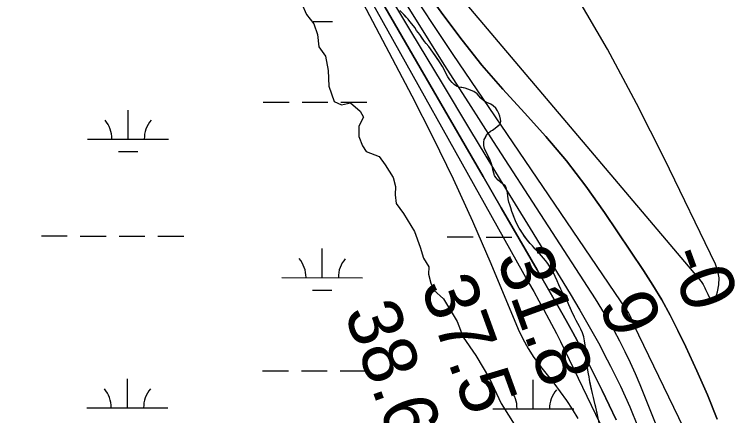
# Model space of a CAD drawing. Extents: x 3172297 to 3210190, y 958463 to 983887.
# Drawn here: x 3196435 to 3197314, y 977787 to 978284 of the extents above; entities that cross this region are included whole.
import ezdxf

# ---------------------------------------------------------------- set-up
doc = ezdxf.new("R2010")
doc.units = 0
for name, color, linetype in [('V-RIVR-EDGE', 7, 'Continuous'), ('V-RIVR-RANG', 7, 'Continuous'), ('V-SITE-VEGE', 7, 'Continuous'), ('V-TOPO-DPTH', 7, 'Continuous'), ('V-TOPO-MINR', 7, 'Continuous'), ('V-TOPO-WATR', 7, 'Continuous'), ('V-WETL-SWMP', 7, 'Continuous')]:
    doc.layers.add(name, color=color, linetype=linetype)

msp = doc.modelspace()

# ---------------------------------------------------------------- linework, layer by layer
at = {"layer": 'V-RIVR-EDGE'}
msp.add_lwpolyline([(3196789.92, 978297.62), (3196796.14, 978283.39), (3196805.21, 978271.99), (3196809.72, 978258.62), (3196811.39, 978243.26), (3196819.89, 978231.87), (3196823.26, 978213.95), (3196824.06, 978194.61), (3196830.55, 978175.55), (3196839.64, 978171.55), (3196850.74, 978174.08), (3196862.65, 978163.81), (3196866.61, 978156.13), (3196860.9, 978145.06), (3196861.15, 978132.26), (3196865.39, 978120.88), (3196869.92, 978113.76), (3196886.11, 978107.75), (3196893.48, 978097.5), (3196903.67, 978081.55), (3196906.2, 978070.46), (3196905.89, 978060.22), (3196907, 978049.42), (3196916.07, 978036.88), (3196929.95, 978014.67), (3196936.72, 977995.32), (3196940.95, 977981.67), (3196947.47, 977971.13), (3196947.16, 977962.04), (3196950.26, 977950.66), (3196953.65, 977942.12), (3196965.85, 977931.57), (3196982.55, 977903.1), (3196990.18, 977883.75), (3197005.76, 977861.25), (3197022.46, 977832.78), (3197037.17, 977801.75), (3197055.01, 977772.71)], dxfattribs=at)
at = {"layer": 'V-SITE-VEGE'}
for p, q in [((3196916.51, 978283.52), (3196911.59, 978288.58)), ((3196922, 978277.5), (3196916.51, 978283.52)), ((3196924.22, 978274.92), (3196922, 978277.5)), ((3196930.11, 978267.18), (3196924.22, 978274.92)), ((3196932.52, 978263.64), (3196930.11, 978267.18)), ((3196936.29, 978258.67), (3196932.52, 978263.64)), ((3196942.18, 978250.06), (3196936.29, 978258.67)), ((3196944.3, 978247.67), (3196942.18, 978250.06)), ((3196947.58, 978243.66), (3196944.3, 978247.67)), ((3196952.69, 978236.67), (3196947.58, 978243.66)), ((3196961.77, 978223.77), (3196952.69, 978236.67)), ((3196964.57, 978218.88), (3196961.77, 978223.77)), ((3196967.19, 978213.52), (3196964.57, 978218.88)), ((3196971.06, 978206.44), (3196967.19, 978213.52)), ((3196973.67, 978202.42), (3196971.06, 978206.44)), ((3196976.27, 978199.08), (3196973.67, 978202.42)), ((3196978.97, 978196.59), (3196976.27, 978199.08)), ((3196981.76, 978194.88), (3196978.97, 978196.59)), ((3196984.83, 978193.65), (3196981.76, 978194.88)), ((3196992.42, 978192.34), (3196984.83, 978193.65)), ((3196995.88, 978191.1), (3196992.42, 978192.34)), ((3197003.37, 978188.07), (3196995.88, 978191.1)), ((3197007.22, 978185.4), (3197003.37, 978188.07)), ((3197011.76, 978179.86), (3197007.22, 978185.4)), ((3197015.03, 978176.8), (3197011.76, 978179.86)), ((3197017.92, 978174.99), (3197015.03, 978176.8)), ((3197021.28, 978173.86), (3197017.92, 978174.99)), ((3197024.26, 978172.53), (3197021.28, 978173.86)), ((3197027.34, 978170.24), (3197024.26, 978172.53)), ((3197030.33, 978167.28), (3197027.34, 978170.24)), ((3197032.36, 978164.21), (3197030.33, 978167.28)), ((3197034, 978160.67), (3197032.36, 978164.21)), ((3197035.26, 978157.51), (3197034, 978160.67)), ((3197036.43, 978153.97), (3197035.26, 978157.51)), ((3197036.83, 978150.8), (3197036.43, 978153.97)), ((3197029.48, 978142.71), (3197035.69, 978147.73)), ((3197035.69, 978147.73), (3197036.83, 978150.8)), ((3197019.06, 978133.84), (3197021.16, 978136.53)), ((3197021.16, 978136.53), (3197023.74, 978138.85)), ((3197023.74, 978138.85), (3197026.42, 978140.4)), ((3197026.42, 978140.4), (3197029.48, 978142.71)), ((3197015.65, 978125.48), (3197016.02, 978128.55)), ((3197016.02, 978128.55), (3197019.06, 978133.84)), ((3197015.76, 978121.07), (3197015.65, 978125.48)), ((3197016.54, 978117.52), (3197015.76, 978121.07)), ((3197018.29, 978113.69), (3197016.54, 978117.52)), ((3197020.22, 978110.05), (3197018.29, 978113.69)), ((3197022.84, 978104.12), (3197020.22, 978110.05)), ((3197025.07, 978098.66), (3197022.84, 978104.12)), ((3197026.24, 978094.35), (3197025.07, 978098.66)), ((3197027.81, 978087.16), (3197026.24, 978094.35)), ((3197028.88, 978084.19), (3197027.81, 978087.16)), ((3197030.52, 978081.51), (3197028.88, 978084.19)), ((3197033.32, 978078.45), (3197030.52, 978081.51)), ((3197038.81, 978073.87), (3197033.32, 978078.45)), ((3197041.5, 978072.06), (3197038.81, 978073.87)), ((3197043.43, 978069.29), (3197041.5, 978072.06)), ((3197044.9, 978062.67), (3197043.43, 978069.29)), ((3197045.6, 978055), (3197044.9, 978062.67)), ((3197046.58, 978051.27), (3197045.6, 978055)), ((3197047.65, 978047.72), (3197046.58, 978051.27)), ((3197049.11, 978043.89), (3197047.65, 978047.72)), ((3197050.38, 978039.67), (3197049.11, 978043.89)), ((3197054.06, 978030.1), (3197050.38, 978039.67)), ((3197055.81, 978026.07), (3197054.06, 978030.1)), ((3197059.39, 978018.99), (3197055.81, 978026.07)), ((3197063.35, 978012.48), (3197059.39, 978018.99)), ((3197067.99, 978005.89), (3197063.35, 978012.48)), ((3197073, 977999.86), (3197067.99, 978005.89)), ((3197086.79, 977984.77), (3197073, 977999.86)), ((3197092.09, 977978.65), (3197086.79, 977984.77)), ((3197094.7, 977975.02), (3197092.09, 977978.65)), ((3197100.11, 977966.6), (3197094.7, 977975.02)), ((3197102.24, 977962.68), (3197100.11, 977966.6)), ((3197103.98, 977959.04), (3197102.24, 977962.68)), ((3197106.4, 977953.68), (3197103.98, 977959.04)), ((3197108.54, 977948.5), (3197106.4, 977953.68)), ((3197110.96, 977943.43), (3197108.54, 977948.5)), ((3197113.47, 977938.36), (3197110.96, 977943.43)), ((3197119.09, 977927.93), (3197113.47, 977938.36)), ((3197120.93, 977923.91), (3197119.09, 977927.93)), ((3197124.03, 977916.53), (3197120.93, 977923.91)), ((3197127.9, 977908.49), (3197124.03, 977916.53)), ((3197129.94, 977904.57), (3197127.9, 977908.49)), ((3197134, 977897.2), (3197129.94, 977904.57)), ((3197135.64, 977893.85), (3197134, 977897.2)), ((3197137.78, 977889.15), (3197135.64, 977893.85)), ((3197139.14, 977884.46), (3197137.78, 977889.15)), ((3197140.22, 977879.48), (3197139.14, 977884.46)), ((3197141.01, 977874.2), (3197140.22, 977879.48)), ((3197141.31, 977871.04), (3197141.01, 977874.2)), ((3197142, 977865.96), (3197141.31, 977871.04)), ((3197143.21, 977854.45), (3197142, 977865.96)), ((3197143.72, 977847.35), (3197143.21, 977854.45)), ((3197144.22, 977843.23), (3197143.72, 977847.35)), ((3197144.91, 977838.44), (3197144.22, 977843.23)), ((3197145.69, 977834.6), (3197144.91, 977838.44)), ((3197146.19, 977831.54), (3197145.69, 977834.6)), ((3197149.82, 977814.19), (3197146.19, 977831.54)), ((3197151.28, 977809.01), (3197149.82, 977814.19)), ((3197152.06, 977805.37), (3197151.28, 977809.01)), ((3197154.11, 977797.13), (3197152.06, 977805.37)), ((3197158.92, 977774.22), (3197154.11, 977797.13))]:
    msp.add_line(p, q, dxfattribs=at)
at = {"layer": 'V-TOPO-DPTH'}
for points in [[(3197179.3, 977781.72), (3197162.08, 977818.06), (3197136.92, 977868.09), (3197131.31, 977879.02), (3197125.58, 977889.88), (3197119.67, 977900.64), (3197113.63, 977911.34), (3197081.55, 977967.14), (3197059.37, 978005.69), (3197037.16, 978044.22), (3197014.93, 978082.73), (3196992.68, 978121.24), (3196849.3, 978369.08), (3196838.95, 978386.82), (3196828.51, 978404.51), (3196817.93, 978422.11), (3196807.27, 978439.67), (3196672, 978660.45), (3196633.51, 978723.2), (3196594.97, 978785.92), (3196556.36, 978848.6), (3196517.7, 978911.24), (3196440.32, 979036.5), (3196451.31, 979043.63)], [(3196931.97, 978329.6), (3196965, 978283.55), (3196988.74, 978251.86), (3197013.34, 978220.87), (3197039.2, 978190.93), (3197065.9, 978161.69), (3197092.45, 978132.34), (3197117.95, 978102.15), (3197141.88, 978070.7), (3197164.76, 978038.41), (3197213.1, 977966.36), (3197224.65, 977948.32), (3197235.69, 977929.98), (3197245.94, 977911.19), (3197255.66, 977892.1), (3197265.39, 977871.96), (3197279.1, 977842.37), (3197292.16, 977812.51), (3197304.26, 977782.25)], [(3197304.26, 977782.25), (3197292.16, 977812.51), (3197279.1, 977842.37), (3197265.39, 977871.96), (3197255.66, 977892.1), (3197245.94, 977911.19), (3197235.69, 977929.98), (3197224.65, 977948.32), (3197213.1, 977966.36), (3197164.76, 978038.41), (3197141.88, 978070.7), (3197117.95, 978102.15), (3197092.45, 978132.34), (3197065.9, 978161.69), (3197039.2, 978190.93), (3197013.34, 978220.87), (3196988.74, 978251.86), (3196965, 978283.55), (3196931.97, 978329.6)], [(3196906.25, 978317.87), (3196936.16, 978269.74), (3196966.27, 978221.74), (3196996.68, 978173.93), (3197027.29, 978126.25), (3197153.41, 977931.18), (3197161.35, 977918.52), (3197169.04, 977905.72), (3197176.37, 977892.71), (3197183.47, 977879.55), (3197190.18, 977866.2), (3197196.62, 977852.73), (3197202.65, 977839.07), (3197208.42, 977825.29), (3197261.41, 977693.16)], [(3196906.25, 978317.87), (3196936.16, 978269.74), (3196966.27, 978221.74), (3196996.68, 978173.93), (3197027.29, 978126.25), (3197153.41, 977931.18), (3197161.35, 977918.52), (3197169.04, 977905.72), (3197176.37, 977892.71), (3197183.47, 977879.55), (3197190.18, 977866.2), (3197196.62, 977852.73), (3197202.65, 977839.07), (3197208.42, 977825.29), (3197261.41, 977693.16)]]:
    msp.add_lwpolyline(points, dxfattribs=at)
at = {"layer": 'V-TOPO-MINR'}
for points in [[(3196434.82, 979032.93), (3196531.47, 978875.93), (3196579.7, 978797.37), (3196627.81, 978718.73), (3196675.73, 978639.98), (3196723.52, 978561.15), (3196804.18, 978427.74), (3196812.39, 978414), (3196820.5, 978400.21), (3196828.47, 978386.32), (3196836.34, 978372.39), (3197071.07, 977951.65), (3197077.33, 977940.35), (3197083.55, 977929.02), (3197089.71, 977917.67), (3197095.83, 977906.29), (3197105.4, 977888.37), (3197106.69, 977885.92), (3197107.95, 977883.47), (3197109.19, 977880.99), (3197110.41, 977878.51), (3197170.4, 977754.28)], [(3196440.32, 979036.5), (3196517.7, 978911.24), (3196556.36, 978848.6), (3196594.97, 978785.92), (3196633.51, 978723.2), (3196672, 978660.45), (3196807.27, 978439.67), (3196817.93, 978422.11), (3196828.51, 978404.51), (3196838.95, 978386.82), (3196849.3, 978369.08), (3196992.68, 978121.24), (3197014.93, 978082.73), (3197037.16, 978044.22), (3197059.37, 978005.69), (3197081.55, 977967.14), (3197113.63, 977911.34), (3197119.67, 977900.64), (3197125.58, 977889.88), (3197131.31, 977879.02), (3197136.92, 977868.09), (3197162.08, 977818.06), (3197179.3, 977781.72)], [(3196896.47, 978411.8), (3197284.54, 977952.72), (3197286.89, 977948.97), (3197288.94, 977945.04), (3197289.87, 977943.02), (3197291.71, 977938.98), (3197292.6, 977936.95), (3197294.94, 977931.59), (3197296.84, 977929.94), (3197298.68, 977929.29), (3197300.44, 977930.13), (3197302.14, 977931.98), (3197304.62, 977939.85), (3197306.28, 977948.6), (3197306.64, 977957.27), (3197305.03, 977965.78), (3197302.1, 977974.2), (3197238.87, 978104.79), (3197204.4, 978173.06), (3197168.45, 978240.5), (3197130.26, 978306.71)], [(3196825.39, 978375.14), (3196926.54, 978182.64), (3196952.57, 978131.49), (3196977.69, 978079.9), (3197001.44, 978027.68), (3197024.29, 977975.02), (3197058.22, 977893.9), (3197063.91, 977881.78), (3197070.25, 977870.05), (3197077.56, 977858.89), (3197085.53, 977848.13), (3197085.81, 977847.78), (3197094.03, 977837.41), (3197102.1, 977826.93), (3197109.96, 977816.29), (3197117.68, 977805.54), (3197125.02, 977794.55), (3197131.99, 977783.35)], [(3196863.5, 978365.61), (3196926.24, 978260.71), (3196962.68, 978200.01), (3196999.24, 978139.39), (3197035.98, 978078.88), (3197072.86, 978018.45), (3197122.33, 977937.65), (3197134.34, 977917.54), (3197146.03, 977897.27), (3197157.27, 977876.74), (3197168.2, 977856.03), (3197172.29, 977848.07), (3197184.53, 977823.03), (3197196.07, 977797.69), (3197206.58, 977771.91)], [(3196931.97, 978329.6), (3196965, 978283.55), (3196988.74, 978251.86), (3197013.34, 978220.87), (3197039.2, 978190.93), (3197065.9, 978161.69), (3197092.45, 978132.34), (3197117.95, 978102.15), (3197141.88, 978070.7), (3197164.76, 978038.41), (3197213.1, 977966.36), (3197224.65, 977948.32), (3197235.69, 977929.98), (3197245.94, 977911.19), (3197255.66, 977892.1), (3197265.39, 977871.96), (3197279.1, 977842.37), (3197292.16, 977812.51), (3197304.26, 977782.25)], [(3196936.47, 978295.48), (3196956.86, 978264.72), (3196977.43, 978234.08), (3197192.02, 977917.53), (3197192.89, 977916.21), (3197194.52, 977913.51), (3197196.01, 977910.72), (3197197.38, 977907.88), (3197198.03, 977906.44), (3197200.04, 977901.79), (3197201.7, 977898.03), (3197203.39, 977894.28), (3197205.12, 977890.56), (3197206.89, 977886.85), (3197268.86, 977758.97)]]:
    msp.add_lwpolyline(points, dxfattribs=at)
at = {"layer": 'V-TOPO-WATR'}
msp.add_lwpolyline([(3196906.25, 978317.87), (3196936.16, 978269.74), (3196966.27, 978221.74), (3196996.68, 978173.93), (3197027.29, 978126.25), (3197153.41, 977931.18), (3197161.35, 977918.52), (3197169.04, 977905.72), (3197176.37, 977892.71), (3197183.47, 977879.55), (3197190.18, 977866.2), (3197196.62, 977852.73), (3197202.65, 977839.07), (3197208.42, 977825.29), (3197261.41, 977693.16)], dxfattribs=at)
at = {"layer": 'V-WETL-SWMP'}
for p, q in [((3196804.48, 978274.94), (3196828.48, 978274.88)), ((3196742.83, 978175.09), (3196774.83, 978175.01)), ((3196790.83, 978174.97), (3196822.83, 978174.89)), ((3196838.83, 978174.85), (3196870.82, 978174.77)), ((3196575.65, 978129.07), (3196575.74, 978165.07)), ((3196525.65, 978129.19), (3196625.65, 978128.95)), ((3196563.61, 978113.67), (3196587.61, 978113.61)), ((3196468.51, 978009.26), (3196500.51, 978009.18)), ((3196516.51, 978009.14), (3196548.51, 978009.07)), ((3196564.51, 978009.03), (3196596.51, 978008.95)), ((3196612.51, 978008.91), (3196644.51, 978008.83)), ((3196970.41, 978008.02), (3197002.41, 978007.94)), ((3197018.41, 978007.9), (3197050.41, 978007.82)), ((3197066.41, 978007.78), (3197066.63, 978007.78)), ((3196815.7, 977957.66), (3196815.78, 977993.66)), ((3196765.7, 977957.79), (3196865.7, 977957.54)), ((3196803.66, 977942.26), (3196827.66, 977942.2)), ((3196742, 977842.41), (3196774, 977842.33)), ((3196790, 977842.29), (3196822, 977842.21)), ((3196838, 977842.18), (3196870, 977842.1)), ((3196574.82, 977796.4), (3196574.91, 977832.4)), ((3197076.73, 977795.15), (3197076.82, 977831.15)), ((3196524.82, 977796.52), (3196624.82, 977796.27)), ((3197026.73, 977795.28), (3197126.73, 977795.03))]:
    msp.add_line(p, q, dxfattribs=at)
msp.add_lwpolyline([(3197156.56, 977785.44), (3197155.68, 977789.84), (3197154.11, 977797.13), (3197153.33, 977800.29), (3197152.06, 977805.37), (3197151.28, 977809.01), (3197149.82, 977814.19), (3197149.13, 977817.35), (3197147.95, 977822.81), (3197147.27, 977826.17), (3197146.19, 977831.53), (3197145.69, 977834.6), (3197144.91, 977838.44), (3197144.22, 977843.23), (3197143.72, 977847.35), (3197143.42, 977850.8), (3197143.21, 977854.45), (3197142.81, 977858.38), (3197142.4, 977862.31), (3197142, 977865.96), (3197141.31, 977871.04), (3197141.01, 977874.2), (3197140.22, 977879.48), (3197139.14, 977884.46), (3197137.77, 977889.16), (3197135.64, 977893.85), (3197134, 977897.2), (3197131.97, 977900.83), (3197129.94, 977904.57), (3197127.9, 977908.49), (3197125.77, 977912.89), (3197124.03, 977916.53), (3197122.87, 977919.31), (3197120.93, 977923.91), (3197119.09, 977927.93), (3197117.34, 977931.18), (3197115.12, 977935.29), (3197113.48, 977938.36), (3197110.96, 977943.43), (3197108.54, 977948.5), (3197106.4, 977953.68), (3197103.98, 977959.04), (3197102.24, 977962.68), (3197100.11, 977966.6), (3197097.5, 977970.71), (3197094.7, 977975.02), (3197092.09, 977978.65), (3197089.49, 977981.71), (3197086.79, 977984.77), (3197084.28, 977987.54), (3197081.49, 977990.6), (3197078.88, 977993.46), (3197076.09, 977996.52), (3197073, 977999.86), (3197070.21, 978003.21), (3197067.99, 978005.89), (3197065.67, 978009.14), (3197063.35, 978012.48), (3197061.32, 978015.83), (3197059.39, 978018.99), (3197057.26, 978023.2), (3197055.81, 978026.07), (3197054.06, 978030.1), (3197052.9, 978033.26), (3197051.54, 978036.7), (3197050.38, 978039.67), (3197049.11, 978043.89), (3197047.65, 978047.72), (3197046.58, 978051.26), (3197045.61, 978055), (3197045.21, 978058.84), (3197044.9, 978062.67), (3197044.21, 978066.03), (3197043.43, 978069.29), (3197041.5, 978072.06), (3197038.81, 978073.87), (3197035.72, 978076.45), (3197033.32, 978078.45), (3197030.52, 978081.51), (3197028.88, 978084.19), (3197027.81, 978087.16), (3197026.93, 978091.18), (3197026.24, 978094.34), (3197025.07, 978098.66), (3197022.84, 978104.12), (3197021.58, 978106.89), (3197020.22, 978110.05), (3197018.29, 978113.69), (3197016.54, 978117.52), (3197015.76, 978121.07), (3197015.65, 978125.48), (3197016.02, 978128.55), (3197017.54, 978131.24), (3197019.06, 978133.84), (3197021.16, 978136.53), (3197023.74, 978138.85), (3197026.42, 978140.4), (3197029.48, 978142.71), (3197032.73, 978145.32), (3197035.69, 978147.73), (3197036.83, 978150.8), (3197036.43, 978153.97), (3197035.27, 978157.51), (3197034, 978160.67), (3197032.36, 978164.21), (3197030.33, 978167.28), (3197027.34, 978170.24), (3197024.26, 978172.53), (3197021.28, 978173.85), (3197017.92, 978174.99), (3197015.03, 978176.8), (3197011.76, 978179.86), (3197009.25, 978182.92), (3197007.22, 978185.4), (3197003.37, 978188.07), (3196999.82, 978189.49), (3196995.88, 978191.11), (3196992.42, 978192.34), (3196988.29, 978193.09), (3196984.83, 978193.65), (3196981.76, 978194.88), (3196978.97, 978196.59), (3196976.27, 978199.08), (3196973.67, 978202.42), (3196971.06, 978206.44), (3196969.51, 978209.22), (3196967.19, 978213.52), (3196964.57, 978218.88), (3196961.77, 978223.76), (3196958.68, 978228.16), (3196955.78, 978232.28), (3196952.69, 978236.67), (3196949.7, 978240.79), (3196947.58, 978243.66), (3196944.3, 978247.67), (3196942.18, 978250.06), (3196938.51, 978255.42), (3196936.29, 978258.67), (3196932.52, 978263.64), (3196930.11, 978267.18), (3196926.44, 978272.05), (3196924.22, 978274.92), (3196922, 978277.5), (3196919.69, 978279.99), (3196916.51, 978283.52), (3196911.59, 978288.58)], dxfattribs=at)
for centre, start, end in [((3196520.41, 978129.68), 359.0865, 40.63016), ((3196630.89, 978129.41), 139.0865, 180.63016), ((3196760.45, 977958.27), 359.0865, 40.63016), ((3196870.94, 977958), 139.0865, 180.63016), ((3196519.58, 977797.01), 359.0865, 40.63016), ((3196630.07, 977796.73), 139.0865, 180.63016), ((3197021.49, 977795.77), 359.0865, 40.63016), ((3197131.97, 977795.49), 139.0865, 180.63016)]:
    msp.add_arc(centre, 35.25, start, end, dxfattribs=at)

# ---------------------------------------------------------------- texts
at = {"layer": 'V-RIVR-RANG'}
for s, rotation, p in [('31.8', 289.96833, (3197030.78, 977981.72)), ('-0', 290.15806, (3197241.89, 977985.86)), ('37.5', 289.96833, (3196936.88, 977947.33)), ('9', 290.15806, (3197157.44, 977925.73)), ('38.6', 289.96833, (3196842.35, 977914.68))]:
    msp.add_text(s, height=67, rotation=rotation, dxfattribs=at).set_placement(p)

doc.saveas('drawing.dxf')
